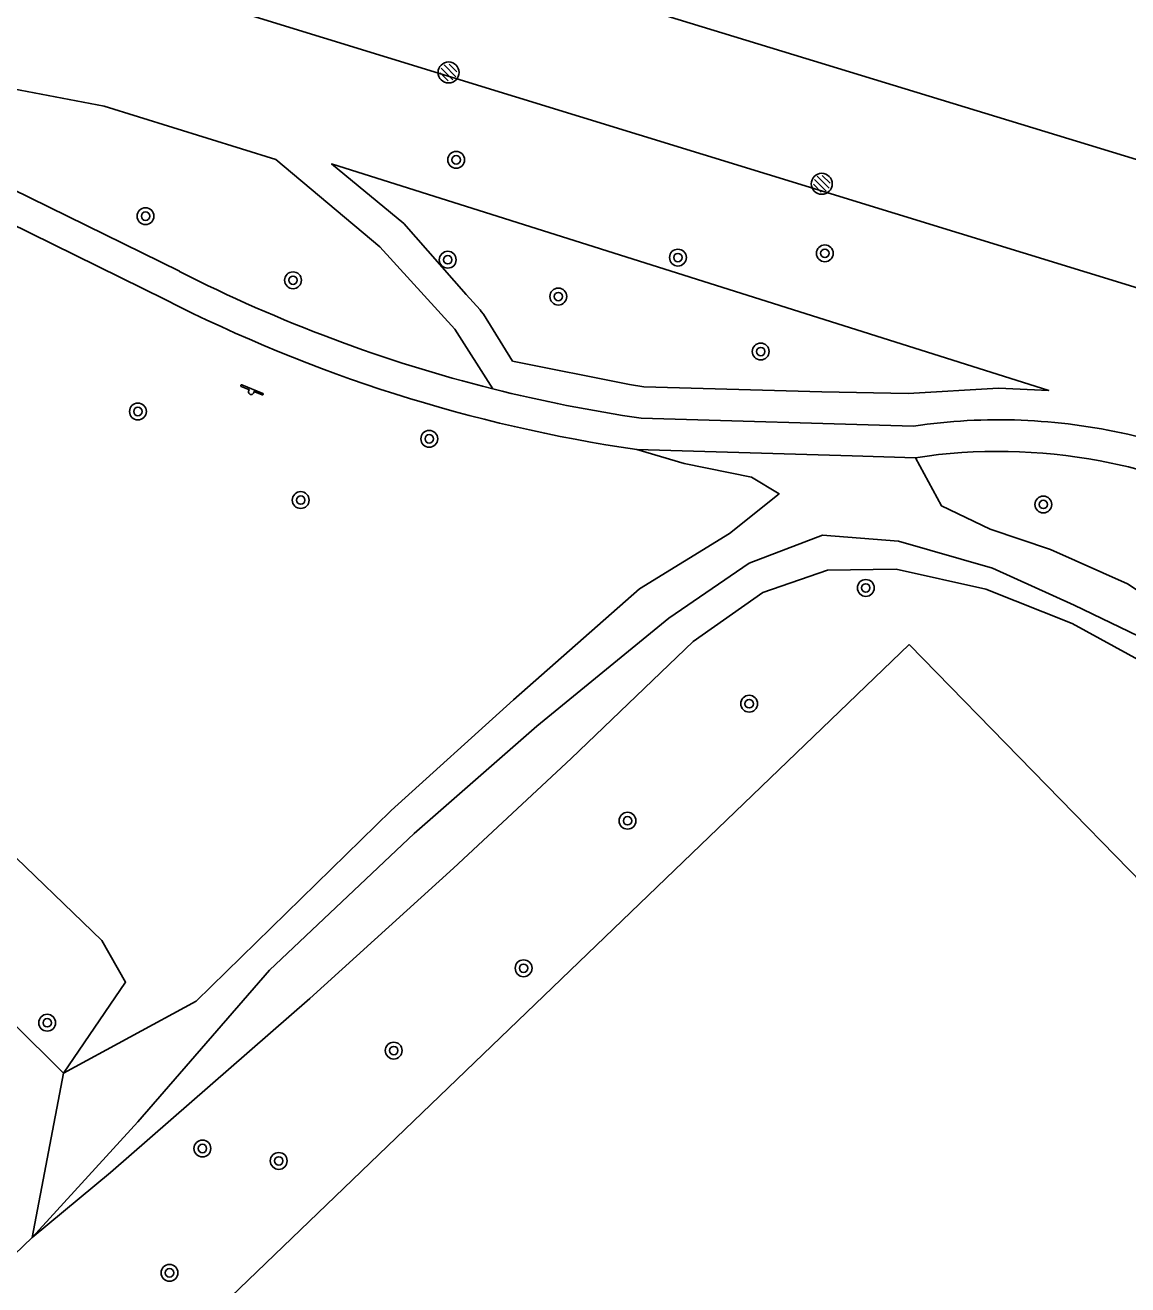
# Model space of a CAD drawing. Extents: x 137999 to 141000, y 397500 to 400501.
# Drawn here: x 138937.1 to 138989.5, y 399506.4 to 399566.2 of the extents above; entities that cross this region are included whole.
import ezdxf

# ---------------------------------------------------------------- set-up
doc = ezdxf.new("R2010")
doc.units = 0
for name, color, linetype in [('bs-afsc-belijning', 7, 'Continuous'), ('bs-symb-sproeier', 7, 'Continuous'), ('gg-afsc-hekwerk', 7, 'Continuous'), ('gg-knt-onverhard', 7, 'Continuous'), ('gt-grn-groengrens', 7, 'Continuous'), ('gt-grn-weggrens', 7, 'Continuous'), ('gt-symb-boom', 7, 'Continuous'), ('gt-symb-speelvoorziening', 7, 'Continuous')]:
    doc.layers.add(name, color=color, linetype=linetype)

# ---------------------------------------------------------------- blocks, each defined once
blk = doc.blocks.new('gt0-BOOM')
at = {"layer": 'gt-symb-boom'}
for radius in [0.4, 0.2]:
    blk.add_circle((0, 0), radius, dxfattribs=at)
blk = doc.blocks.new('gt0-SV')
at = {"layer": 'gt-symb-speelvoorziening'}
for p, q in [((-0.477, 0.255), (-0.08, 0.096)), ((0.542, -0.076), (-0.449, 0.324)), ((0.125, 0.014), (0.515, -0.143))]:
    blk.add_line(p, q, dxfattribs=at)
for centre, radius, start, end in [((-0.466, 0.291), 0.0369, 63.6251, 252.66016), ((-0.002, -0.005), 0.128, 127.68665, 8.59861), ((0.531, -0.111), 0.0363, 243.50852, 72.54358)]:
    blk.add_arc(centre, radius, start, end, dxfattribs=at)
blk = doc.blocks.new('bs0-SPROEIER')
at = {"layer": 'bs-symb-sproeier'}
for p, q in [((-0.345, 0.203), (0.203, -0.345)), ((-0.212, 0.354), (0.345, -0.203)), ((0.025, 0.399), (0.399, 0.025)), ((-0.399, -0.025), (-0.025, -0.399))]:
    blk.add_line(p, q, dxfattribs=at)
blk.add_circle((0, 0), 0.5, dxfattribs=at)

msp = doc.modelspace()

# ---------------------------------------------------------------- linework, layer by layer
at = {"layer": 'bs-afsc-belijning'}
msp.add_lwpolyline([(138917.61, 399581.892), (138936.547, 399643.394), (139037.051, 399612.587), (139018.128, 399551.183), (138917.61, 399581.892)], dxfattribs=at)
at = {"layer": 'gg-afsc-hekwerk'}
msp.add_line((138940.793, 399522.715), (138911.727, 399550.659), dxfattribs=at)
msp.add_lwpolyline([(138926.928, 399639.405), (138927.544, 399631.827), (138911.344, 399580.106), (138911.984, 399577.665), (139017.794, 399545.156), (139022.471, 399547.25), (139044.14, 399618.176)], dxfattribs=at)
at = {"layer": 'gg-knt-onverhard'}
for p, q in [((138979.35, 399547.141), (138966.408, 399547.512)), ((138937.475, 399508.608), (138938.964, 399516.415))]:
    msp.add_line(p, q, dxfattribs=at)
for points in [[(138943.791, 399553.149), (138933.11, 399558.394), (138921.876, 399565.076), (138913.18, 399572.291), (138907.7, 399577.911), (138905.226, 399581.198)], [(138944.472, 399554.485), (138933.825, 399559.714), (138928.215, 399563.051)], [(139000, 399543.504), (138991.321, 399546.277), (138990.427, 399546.528), (138989.523, 399546.749)], [(138938.964, 399516.415), (138945.272, 399519.838), (138954.532, 399528.893), (138960.339, 399534.148), (138966.332, 399539.404), (138970.606, 399542.046), (138972.958, 399543.922), (138971.651, 399544.706), (138968.451, 399545.366), (138966.193, 399546.028)], [(138979.44, 399545.638), (138980.665, 399543.359), (138982.978, 399542.24), (138985.851, 399541.273), (138989.505, 399539.655), (138997.847, 399534.089), (139001.686, 399531.308), (139004.745, 399531.821), (139005.657, 399534.353), (139006.776, 399537.105), (139008.001, 399538.463), (139008.478, 399539.511)], [(139000, 399541.93), (138990.878, 399544.844), (138989.551, 399545.202), (138988.212, 399545.489)], [(138937.475, 399508.608), (138942.502, 399514.114), (138948.756, 399521.3), (138955.629, 399527.795), (138961.448, 399532.891), (138967.718, 399538.024), (138971.531, 399540.63), (138975.015, 399541.956), (138978.624, 399541.675), (138983.09, 399540.391), (138986.982, 399538.638), (138992.192, 399536.113), (138997, 399532.782), (138999.997, 399529.808), (139003.384, 399525.73), (139006.044, 399522.62), (139008.441, 399519.414)]]:
    msp.add_lwpolyline(points, dxfattribs=at)
for centre, radius, start, end in [((138976.549, 399617.39), 70.612, 242.98194, 255.91019), ((138976.534, 399617.358), 72.076, 242.98088, 261.75097), ((138976.545, 399617.437), 70.655, 255.92262, 261.75153), ((138983.387, 399519.718), 27.719, 77.21135, 98.37524), ((138983.387, 399519.719), 26.218, 79.39505, 98.6587)]:
    msp.add_arc(centre, radius, start, end, dxfattribs=at)
at = {"layer": 'gt-grn-groengrens'}
for p, q in [((138979.144, 399536.775), (138917.265, 399477.313)), ((139000, 399515.374), (138979.144, 399536.775)), ((138937.475, 399508.608), (138911.188, 399483.559))]:
    msp.add_line(p, q, dxfattribs=at)
for points in [[(138959.359, 399548.903), (138957.557, 399551.746), (138953.994, 399555.655), (138949.052, 399559.793), (138940.892, 399562.323), (138934.227, 399563.587), (138928.215, 399563.051)], [(138960.298, 399550.224), (138958.91, 399552.459), (138958.807, 399552.575), (138958.754, 399552.66), (138958.097, 399553.38), (138955.133, 399556.751), (138951.699, 399559.584), (138985.77, 399548.824), (138983.376, 399548.939), (138979.084, 399548.681), (138974.99, 399548.767), (138966.538, 399549.009), (138965.856, 399549.112), (138960.298, 399550.224)], [(138937.475, 399508.608), (138941.198, 399511.707), (138950.661, 399519.96), (138957.495, 399526.15), (138963.084, 399531.364), (138968.88, 399536.915), (138972.186, 399539.232), (138975.259, 399540.29), (138978.52, 399540.339), (138982.776, 399539.388), (138986.872, 399537.758), (138992.69, 399534.587), (138996.395, 399531.828), (138999.429, 399529.209), (139003.06, 399525.309), (139005.77, 399522.279), (139008.075, 399519.056)], [(138887.82, 399510.39), (138916.988, 399538.221), (138938.964, 399516.415)], [(138940.793, 399522.715), (138941.911, 399520.735), (138938.964, 399516.415)]]:
    msp.add_lwpolyline(points, dxfattribs=at)
at = {"layer": 'gt-grn-weggrens'}
for p, q in [((138976.429, 399545.727), (138966.193, 399546.028)), ((138979.44, 399545.638), (138976.429, 399545.727))]:
    msp.add_line(p, q, dxfattribs=at)

# ---------------------------------------------------------------- block references
at = {"layer": 'bs-symb-sproeier'}
for p in [(138957.258, 399563.927), (138974.985, 399558.641)]:
    msp.add_blockref('bs0-SPROEIER', p, dxfattribs=at)
at = {"layer": 'gt-symb-boom'}
for p in [(138957.618, 399559.777), (138942.863, 399557.106), (138975.132, 399555.34), (138957.218, 399555.035), (138968.153, 399555.137), (138949.868, 399554.06), (138962.47, 399553.286), (138972.084, 399550.676), (138942.501, 399547.832), (138956.34, 399546.534), (138950.233, 399543.625), (138985.509, 399543.418), (138977.075, 399539.453), (138971.538, 399533.958), (138965.76, 399528.402), (138960.821, 399521.398), (138938.193, 399518.812), (138954.651, 399517.488), (138945.563, 399512.839), (138949.189, 399512.25), (138944, 399506.936)]:
    msp.add_blockref('gt0-BOOM', p, dxfattribs=at)
at = {"layer": 'gt-symb-speelvoorziening'}
msp.add_blockref('gt0-SV', (138947.886, 399548.768), dxfattribs=at)

doc.saveas('drawing.dxf')
